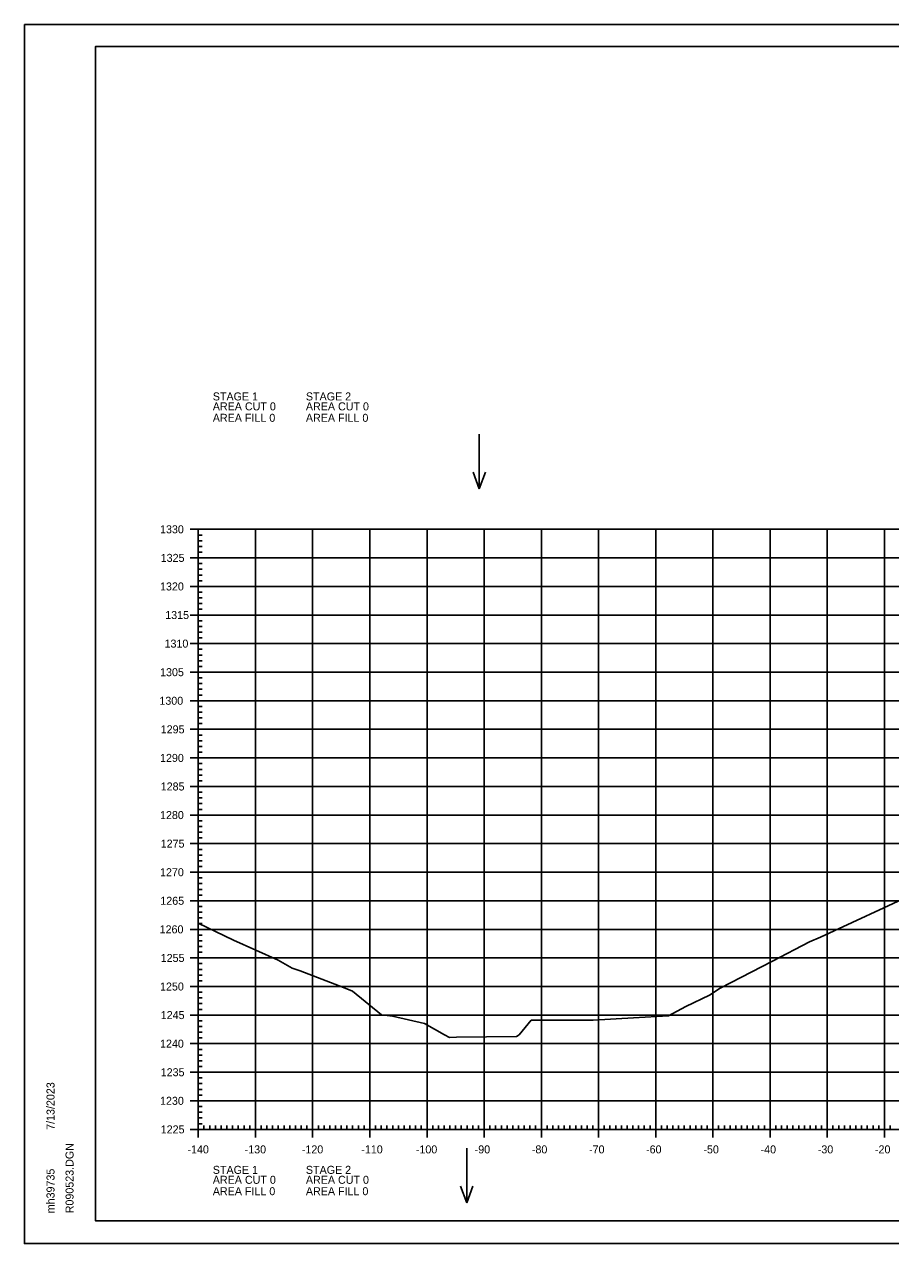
# Model space of a CAD drawing. Extents: x 1406028 to 1412453, y 321733 to 325986.
# Drawn here: x 1406419.5 to 1406571, y 325772.8 to 325986.1 of the extents above; entities that cross this region are included whole.
import ezdxf

# ---------------------------------------------------------------- set-up
doc = ezdxf.new("R2010")
doc.units = 0
for name, color, linetype in [('R_Axis', 7, 'Continuous'), ('R_Axis Annot', 7, 'Continuous'), ('R_Border', 7, 'Continuous'), ('R_Exist Surface', 7, 'Continuous'), ('R_Grid', 7, 'Continuous'), ('R_No Plot', 7, 'Continuous'), ('R_Water Annot', 7, 'Continuous')]:
    doc.layers.add(name, color=color, linetype=linetype)

msp = doc.modelspace()

# ---------------------------------------------------------------- linework, layer by layer
at = {"layer": 'R_Axis'}
for p, q in [((1406448.49, 325897.74), (1406451.29, 325897.74)), ((1406449.89, 325792.74), (1406449.89, 325897.74)), ((1406449.89, 325896.74), (1406450.59, 325896.74)), ((1406449.89, 325895.74), (1406450.59, 325895.74)), ((1406449.89, 325894.74), (1406450.59, 325894.74)), ((1406448.49, 325892.74), (1406451.29, 325892.74)), ((1406449.89, 325893.74), (1406450.59, 325893.74)), ((1406449.89, 325891.74), (1406450.59, 325891.74)), ((1406449.89, 325890.74), (1406450.59, 325890.74)), ((1406449.89, 325889.74), (1406450.59, 325889.74)), ((1406449.89, 325888.74), (1406450.59, 325888.74)), ((1406448.49, 325887.74), (1406451.29, 325887.74)), ((1406449.89, 325886.74), (1406450.59, 325886.74)), ((1406449.89, 325885.74), (1406450.59, 325885.74)), ((1406449.89, 325884.74), (1406450.59, 325884.74)), ((1406448.49, 325882.74), (1406451.29, 325882.74)), ((1406449.89, 325883.74), (1406450.59, 325883.74)), ((1406449.89, 325881.74), (1406450.59, 325881.74)), ((1406449.89, 325880.74), (1406450.59, 325880.74)), ((1406449.89, 325879.74), (1406450.59, 325879.74)), ((1406448.49, 325877.74), (1406451.29, 325877.74)), ((1406449.89, 325878.74), (1406450.59, 325878.74)), ((1406449.89, 325876.74), (1406450.59, 325876.74)), ((1406449.89, 325875.74), (1406450.59, 325875.74)), ((1406449.89, 325874.74), (1406450.59, 325874.74)), ((1406449.89, 325873.74), (1406450.59, 325873.74)), ((1406448.49, 325872.74), (1406451.29, 325872.74)), ((1406449.89, 325871.74), (1406450.59, 325871.74)), ((1406449.89, 325870.74), (1406450.59, 325870.74)), ((1406449.89, 325869.74), (1406450.59, 325869.74)), ((1406448.49, 325867.74), (1406451.29, 325867.74)), ((1406449.89, 325868.74), (1406450.59, 325868.74)), ((1406449.89, 325866.74), (1406450.59, 325866.74)), ((1406449.89, 325865.74), (1406450.59, 325865.74)), ((1406449.89, 325864.74), (1406450.59, 325864.74)), ((1406448.49, 325862.74), (1406451.29, 325862.74)), ((1406449.89, 325863.74), (1406450.59, 325863.74)), ((1406449.89, 325861.74), (1406450.59, 325861.74)), ((1406449.89, 325860.74), (1406450.59, 325860.74)), ((1406449.89, 325859.74), (1406450.59, 325859.74)), ((1406449.89, 325858.74), (1406450.59, 325858.74)), ((1406448.49, 325857.74), (1406451.29, 325857.74)), ((1406449.89, 325856.74), (1406450.59, 325856.74)), ((1406449.89, 325855.74), (1406450.59, 325855.74)), ((1406449.89, 325854.74), (1406450.59, 325854.74)), ((1406448.49, 325852.74), (1406451.29, 325852.74)), ((1406449.89, 325853.74), (1406450.59, 325853.74)), ((1406449.89, 325851.74), (1406450.59, 325851.74)), ((1406449.89, 325850.74), (1406450.59, 325850.74)), ((1406449.89, 325849.74), (1406450.59, 325849.74)), ((1406448.49, 325847.74), (1406451.29, 325847.74)), ((1406449.89, 325848.74), (1406450.59, 325848.74)), ((1406449.89, 325846.74), (1406450.59, 325846.74)), ((1406449.89, 325845.74), (1406450.59, 325845.74)), ((1406449.89, 325844.74), (1406450.59, 325844.74)), ((1406449.89, 325843.74), (1406450.59, 325843.74)), ((1406448.49, 325842.74), (1406451.29, 325842.74)), ((1406449.89, 325841.74), (1406450.59, 325841.74)), ((1406449.89, 325840.74), (1406450.59, 325840.74)), ((1406449.89, 325839.74), (1406450.59, 325839.74)), ((1406448.49, 325837.74), (1406451.29, 325837.74)), ((1406449.89, 325838.74), (1406450.59, 325838.74)), ((1406449.89, 325836.74), (1406450.59, 325836.74)), ((1406449.89, 325835.74), (1406450.59, 325835.74)), ((1406448.49, 325832.74), (1406451.29, 325832.74)), ((1406449.89, 325834.74), (1406450.59, 325834.74)), ((1406449.89, 325833.74), (1406450.59, 325833.74)), ((1406449.89, 325831.74), (1406450.59, 325831.74)), ((1406449.89, 325830.74), (1406450.59, 325830.74)), ((1406449.89, 325829.74), (1406450.59, 325829.74)), ((1406449.89, 325828.74), (1406450.59, 325828.74)), ((1406448.49, 325827.74), (1406451.29, 325827.74)), ((1406449.89, 325826.74), (1406450.59, 325826.74)), ((1406449.89, 325825.74), (1406450.59, 325825.74)), ((1406449.89, 325824.74), (1406450.59, 325824.74)), ((1406448.49, 325822.74), (1406451.29, 325822.74)), ((1406449.89, 325823.74), (1406450.59, 325823.74)), ((1406449.89, 325821.74), (1406450.59, 325821.74)), ((1406449.89, 325820.74), (1406450.59, 325820.74)), ((1406448.49, 325817.74), (1406451.29, 325817.74)), ((1406449.89, 325819.74), (1406450.59, 325819.74)), ((1406449.89, 325818.74), (1406450.59, 325818.74)), ((1406449.89, 325816.74), (1406450.59, 325816.74)), ((1406449.89, 325815.74), (1406450.59, 325815.74)), ((1406449.89, 325814.74), (1406450.59, 325814.74)), ((1406449.89, 325813.74), (1406450.59, 325813.74)), ((1406448.49, 325812.74), (1406451.29, 325812.74)), ((1406449.89, 325811.74), (1406450.59, 325811.74)), ((1406449.89, 325810.74), (1406450.59, 325810.74)), ((1406449.89, 325809.74), (1406450.59, 325809.74)), ((1406448.49, 325807.74), (1406451.29, 325807.74)), ((1406449.89, 325808.74), (1406450.59, 325808.74)), ((1406449.89, 325806.74), (1406450.59, 325806.74)), ((1406449.89, 325805.74), (1406450.59, 325805.74)), ((1406449.89, 325804.74), (1406450.59, 325804.74)), ((1406449.89, 325803.74), (1406450.59, 325803.74)), ((1406448.49, 325802.74), (1406451.29, 325802.74)), ((1406449.89, 325801.74), (1406450.59, 325801.74)), ((1406449.89, 325800.74), (1406450.59, 325800.74)), ((1406449.89, 325799.74), (1406450.59, 325799.74)), ((1406449.89, 325798.74), (1406450.59, 325798.74)), ((1406448.49, 325797.74), (1406451.29, 325797.74)), ((1406449.89, 325796.74), (1406450.59, 325796.74)), ((1406449.89, 325795.74), (1406450.59, 325795.74)), ((1406449.89, 325794.74), (1406450.59, 325794.74)), ((1406448.49, 325792.74), (1406451.29, 325792.74)), ((1406449.89, 325791.34), (1406449.89, 325794.14)), ((1406449.89, 325793.74), (1406450.59, 325793.74)), ((1406449.89, 325792.74), (1406729.89, 325792.74)), ((1406450.89, 325792.74), (1406450.89, 325793.44)), ((1406451.89, 325792.74), (1406451.89, 325793.44)), ((1406452.89, 325792.74), (1406452.89, 325793.44)), ((1406453.89, 325792.74), (1406453.89, 325793.44)), ((1406454.89, 325792.74), (1406454.89, 325793.44)), ((1406455.89, 325792.74), (1406455.89, 325793.44)), ((1406456.89, 325792.74), (1406456.89, 325793.44)), ((1406457.89, 325792.74), (1406457.89, 325793.44)), ((1406458.89, 325792.74), (1406458.89, 325793.44)), ((1406459.89, 325791.34), (1406459.89, 325794.14)), ((1406460.89, 325792.74), (1406460.89, 325793.44)), ((1406461.89, 325792.74), (1406461.89, 325793.44)), ((1406462.89, 325792.74), (1406462.89, 325793.44)), ((1406463.89, 325792.74), (1406463.89, 325793.44)), ((1406464.89, 325792.74), (1406464.89, 325793.44)), ((1406465.89, 325792.74), (1406465.89, 325793.44)), ((1406466.89, 325792.74), (1406466.89, 325793.44)), ((1406467.89, 325792.74), (1406467.89, 325793.44)), ((1406468.89, 325792.74), (1406468.89, 325793.44)), ((1406469.89, 325791.34), (1406469.89, 325794.14)), ((1406470.89, 325792.74), (1406470.89, 325793.44)), ((1406471.89, 325792.74), (1406471.89, 325793.44)), ((1406472.89, 325792.74), (1406472.89, 325793.44)), ((1406473.89, 325792.74), (1406473.89, 325793.44)), ((1406474.89, 325792.74), (1406474.89, 325793.44)), ((1406475.89, 325792.74), (1406475.89, 325793.44)), ((1406476.89, 325792.74), (1406476.89, 325793.44)), ((1406477.89, 325792.74), (1406477.89, 325793.44)), ((1406478.89, 325792.74), (1406478.89, 325793.44)), ((1406479.89, 325791.34), (1406479.89, 325794.14)), ((1406480.89, 325792.74), (1406480.89, 325793.44)), ((1406481.89, 325792.74), (1406481.89, 325793.44)), ((1406482.89, 325792.74), (1406482.89, 325793.44)), ((1406483.89, 325792.74), (1406483.89, 325793.44)), ((1406484.89, 325792.74), (1406484.89, 325793.44)), ((1406485.89, 325792.74), (1406485.89, 325793.44)), ((1406486.89, 325792.74), (1406486.89, 325793.44)), ((1406487.89, 325792.74), (1406487.89, 325793.44)), ((1406488.89, 325792.74), (1406488.89, 325793.44)), ((1406489.89, 325791.34), (1406489.89, 325794.14)), ((1406490.89, 325792.74), (1406490.89, 325793.44)), ((1406491.89, 325792.74), (1406491.89, 325793.44)), ((1406492.89, 325792.74), (1406492.89, 325793.44)), ((1406493.89, 325792.74), (1406493.89, 325793.44)), ((1406494.89, 325792.74), (1406494.89, 325793.44)), ((1406495.89, 325792.74), (1406495.89, 325793.44)), ((1406496.89, 325792.74), (1406496.89, 325793.44)), ((1406497.89, 325792.74), (1406497.89, 325793.44)), ((1406498.89, 325792.74), (1406498.89, 325793.44)), ((1406499.89, 325791.34), (1406499.89, 325794.14)), ((1406500.89, 325792.74), (1406500.89, 325793.44)), ((1406501.89, 325792.74), (1406501.89, 325793.44)), ((1406502.89, 325792.74), (1406502.89, 325793.44)), ((1406503.89, 325792.74), (1406503.89, 325793.44)), ((1406504.89, 325792.74), (1406504.89, 325793.44)), ((1406505.89, 325792.74), (1406505.89, 325793.44)), ((1406506.89, 325792.74), (1406506.89, 325793.44)), ((1406507.89, 325792.74), (1406507.89, 325793.44)), ((1406508.89, 325792.74), (1406508.89, 325793.44)), ((1406509.89, 325791.34), (1406509.89, 325794.14)), ((1406510.89, 325792.74), (1406510.89, 325793.44)), ((1406511.89, 325792.74), (1406511.89, 325793.44)), ((1406512.89, 325792.74), (1406512.89, 325793.44)), ((1406513.89, 325792.74), (1406513.89, 325793.44)), ((1406514.89, 325792.74), (1406514.89, 325793.44)), ((1406515.89, 325792.74), (1406515.89, 325793.44)), ((1406516.89, 325792.74), (1406516.89, 325793.44)), ((1406517.89, 325792.74), (1406517.89, 325793.44)), ((1406518.89, 325792.74), (1406518.89, 325793.44)), ((1406519.89, 325791.34), (1406519.89, 325794.14)), ((1406520.89, 325792.74), (1406520.89, 325793.44)), ((1406521.89, 325792.74), (1406521.89, 325793.44)), ((1406522.89, 325792.74), (1406522.89, 325793.44)), ((1406523.89, 325792.74), (1406523.89, 325793.44)), ((1406524.89, 325792.74), (1406524.89, 325793.44)), ((1406525.89, 325792.74), (1406525.89, 325793.44)), ((1406526.89, 325792.74), (1406526.89, 325793.44)), ((1406527.89, 325792.74), (1406527.89, 325793.44)), ((1406528.89, 325792.74), (1406528.89, 325793.44)), ((1406529.89, 325791.34), (1406529.89, 325794.14)), ((1406530.89, 325792.74), (1406530.89, 325793.44)), ((1406531.89, 325792.74), (1406531.89, 325793.44)), ((1406532.89, 325792.74), (1406532.89, 325793.44)), ((1406533.89, 325792.74), (1406533.89, 325793.44)), ((1406534.89, 325792.74), (1406534.89, 325793.44)), ((1406535.89, 325792.74), (1406535.89, 325793.44)), ((1406536.89, 325792.74), (1406536.89, 325793.44)), ((1406537.89, 325792.74), (1406537.89, 325793.44)), ((1406538.89, 325792.74), (1406538.89, 325793.44)), ((1406539.89, 325791.34), (1406539.89, 325794.14)), ((1406540.89, 325792.74), (1406540.89, 325793.44)), ((1406541.89, 325792.74), (1406541.89, 325793.44)), ((1406542.89, 325792.74), (1406542.89, 325793.44)), ((1406543.89, 325792.74), (1406543.89, 325793.44)), ((1406544.89, 325792.74), (1406544.89, 325793.44)), ((1406545.89, 325792.74), (1406545.89, 325793.44)), ((1406546.89, 325792.74), (1406546.89, 325793.44)), ((1406547.89, 325792.74), (1406547.89, 325793.44)), ((1406548.89, 325792.74), (1406548.89, 325793.44)), ((1406549.89, 325791.34), (1406549.89, 325794.14)), ((1406550.89, 325792.74), (1406550.89, 325793.44)), ((1406551.89, 325792.74), (1406551.89, 325793.44)), ((1406552.89, 325792.74), (1406552.89, 325793.44)), ((1406553.89, 325792.74), (1406553.89, 325793.44)), ((1406554.89, 325792.74), (1406554.89, 325793.44)), ((1406555.89, 325792.74), (1406555.89, 325793.44)), ((1406556.89, 325792.74), (1406556.89, 325793.44)), ((1406557.89, 325792.74), (1406557.89, 325793.44)), ((1406558.89, 325792.74), (1406558.89, 325793.44)), ((1406559.89, 325791.34), (1406559.89, 325794.14)), ((1406560.89, 325792.74), (1406560.89, 325793.44)), ((1406561.89, 325792.74), (1406561.89, 325793.44)), ((1406562.89, 325792.74), (1406562.89, 325793.44)), ((1406563.89, 325792.74), (1406563.89, 325793.44)), ((1406564.89, 325792.74), (1406564.89, 325793.44)), ((1406565.89, 325792.74), (1406565.89, 325793.44)), ((1406566.89, 325792.74), (1406566.89, 325793.44)), ((1406567.89, 325792.74), (1406567.89, 325793.44)), ((1406568.89, 325792.74), (1406568.89, 325793.44)), ((1406569.89, 325791.34), (1406569.89, 325794.14)), ((1406570.89, 325792.74), (1406570.89, 325793.44))]:
    msp.add_line(p, q, dxfattribs=at)
at = {"layer": 'R_Border'}
for p, q in [((1406431.89, 325982.2), (1406748.07, 325982.2)), ((1406431.89, 325776.74), (1406431.89, 325982.2)), ((1406431.89, 325776.74), (1406431.89, 325776.74)), ((1406748.07, 325776.74), (1406431.89, 325776.74))]:
    msp.add_line(p, q, dxfattribs=at)
at = {"layer": 'R_Exist Surface'}
msp.add_lwpolyline([(1406449.89, 325828.8), (1406456.05, 325825.82), (1406463.87, 325822.33), (1406466.3, 325820.97), (1406467.68, 325820.47), (1406475.3, 325817.56), (1406476.85, 325816.93), (1406481.91, 325812.78), (1406483.87, 325812.56), (1406489.44, 325811.29), (1406492.97, 325809.28), (1406493.81, 325808.83), (1406495.06, 325808.9), (1406505.55, 325808.98), (1406505.98, 325809.28), (1406508.11, 325811.84), (1406515.85, 325811.86), (1406518.97, 325811.84), (1406526, 325812.24), (1406532.11, 325812.62), (1406535.18, 325814.24), (1406539.29, 325816.25), (1406541.14, 325817.44), (1406550.32, 325822.2), (1406556.77, 325825.54), (1406558.71, 325826.35), (1406569.78, 325831.53), (1406573.05, 325833.02)], dxfattribs=at)
at = {"layer": 'R_Grid'}
for p, q in [((1406449.89, 325897.74), (1406729.89, 325897.74)), ((1406449.89, 325792.74), (1406449.89, 325897.74)), ((1406459.89, 325792.74), (1406459.89, 325897.74)), ((1406469.89, 325792.74), (1406469.89, 325897.74)), ((1406479.89, 325792.74), (1406479.89, 325897.74)), ((1406489.89, 325792.74), (1406489.89, 325897.74)), ((1406499.89, 325792.74), (1406499.89, 325897.74)), ((1406509.89, 325792.74), (1406509.89, 325897.74)), ((1406519.89, 325792.74), (1406519.89, 325897.74)), ((1406529.89, 325792.74), (1406529.89, 325897.74)), ((1406539.89, 325792.74), (1406539.89, 325897.74)), ((1406549.89, 325792.74), (1406549.89, 325897.74)), ((1406559.89, 325792.74), (1406559.89, 325897.74)), ((1406569.89, 325792.74), (1406569.89, 325897.74)), ((1406449.89, 325892.74), (1406729.89, 325892.74)), ((1406449.89, 325887.74), (1406729.89, 325887.74)), ((1406449.89, 325882.74), (1406729.89, 325882.74)), ((1406449.89, 325877.74), (1406729.89, 325877.74)), ((1406449.89, 325872.74), (1406729.89, 325872.74)), ((1406449.89, 325867.74), (1406729.89, 325867.74)), ((1406449.89, 325862.74), (1406729.89, 325862.74)), ((1406449.89, 325857.74), (1406729.89, 325857.74)), ((1406449.89, 325852.74), (1406729.89, 325852.74)), ((1406449.89, 325847.74), (1406729.89, 325847.74)), ((1406449.89, 325842.74), (1406729.89, 325842.74)), ((1406449.89, 325837.74), (1406729.89, 325837.74)), ((1406449.89, 325832.74), (1406729.89, 325832.74)), ((1406449.89, 325827.74), (1406729.89, 325827.74)), ((1406449.89, 325822.74), (1406729.89, 325822.74)), ((1406449.89, 325817.74), (1406729.89, 325817.74)), ((1406449.89, 325812.74), (1406729.89, 325812.74)), ((1406449.89, 325807.74), (1406729.89, 325807.74)), ((1406449.89, 325802.74), (1406729.89, 325802.74)), ((1406449.89, 325797.74), (1406729.89, 325797.74)), ((1406449.89, 325792.74), (1406729.89, 325792.74))]:
    msp.add_line(p, q, dxfattribs=at)
at = {"layer": 'R_No Plot'}
for p, q in [((1406419.49, 325986.09), (1406752.82, 325986.09)), ((1406419.49, 325772.76), (1406752.82, 325772.76))]:
    msp.add_line(p, q, dxfattribs=at)
for points in [[(1406419.48, 325986.09), (1406752.82, 325986.09), (1406752.82, 325772.75), (1406419.48, 325772.75)], [(1406665.81, 325982.2), (1406685.43, 325982.2), (1406685.43, 325972.32), (1406701.54, 325972.32), (1406724.74, 325972.32), (1406724.74, 325947.98), (1406748.07, 325947.98), (1406748.07, 325776.74), (1406431.89, 325776.74), (1406431.89, 325982.2)]]:
    msp.add_lwpolyline(points, close=True, dxfattribs=at)
at = {"layer": 'R_Water Annot'}
for p, q in [((1406499.03, 325914.4), (1406499.03, 325904.83)), ((1406499.03, 325904.83), (1406497.97, 325907.76)), ((1406499.03, 325904.83), (1406500.1, 325907.76)), ((1406496.84, 325789.47), (1406496.84, 325779.89)), ((1406496.84, 325779.89), (1406495.77, 325782.82)), ((1406496.84, 325779.89), (1406497.91, 325782.82))]:
    msp.add_line(p, q, dxfattribs=at)

# ---------------------------------------------------------------- texts
at = {"layer": 'R_Axis Annot'}
for s, p in [('STAGE 1', (1406452.43, 325920.29)), ('STAGE 2', (1406468.71, 325920.29)), ('AREA CUT 0', (1406452.43, 325918.55)), ('AREA CUT 0', (1406468.71, 325918.55)), ('AREA FILL 0', (1406452.43, 325916.55)), ('AREA FILL 0', (1406468.71, 325916.55)), ('1330', (1406443.2, 325897.04)), ('1325', (1406443.32, 325892.04)), ('1320', (1406443.2, 325887.04)), ('1315', (1406444.11, 325882.04)), ('1310', (1406443.99, 325877.04)), ('1305', (1406443.21, 325872.04)), ('1300', (1406443.09, 325867.04)), ('1295', (1406443.32, 325862.04)), ('1290', (1406443.2, 325857.04)), ('1285', (1406443.32, 325852.04)), ('1280', (1406443.2, 325847.04)), ('1275', (1406443.32, 325842.04)), ('1270', (1406443.2, 325837.04)), ('1265', (1406443.25, 325832.04)), ('1260', (1406443.13, 325827.04)), ('1255', (1406443.32, 325822.04)), ('1250', (1406443.2, 325817.04)), ('1245', (1406443.32, 325812.04)), ('1240', (1406443.2, 325807.04)), ('1235', (1406443.32, 325802.04)), ('1230', (1406443.2, 325797.04)), ('1225', (1406443.32, 325792.04)), ('-140', (1406448, 325788.54)), ('-130', (1406458, 325788.54)), ('-120', (1406468, 325788.54)), ('-110', (1406478.4, 325788.54)), ('-100', (1406487.94, 325788.54)), ('-90', (1406498.23, 325788.54)), ('-80', (1406508.23, 325788.54)), ('-70', (1406518.23, 325788.54)), ('-60', (1406528.2, 325788.54)), ('-50', (1406538.23, 325788.54)), ('-40', (1406548.23, 325788.54)), ('-30', (1406558.23, 325788.54)), ('-20', (1406568.23, 325788.54)), ('STAGE 1', (1406452.43, 325784.96)), ('STAGE 2', (1406468.71, 325784.96)), ('AREA CUT 0', (1406452.43, 325783.22)), ('AREA CUT 0', (1406468.71, 325783.22)), ('AREA FILL 0', (1406452.43, 325781.22)), ('AREA FILL 0', (1406468.71, 325781.22))]:
    msp.add_text(s, height=1.4, dxfattribs=at).set_placement(p)
at = {"layer": 'R_Border'}
for s, p in [('7/13/2023', (1406424.75, 325792.66)), ('R090523.DGN', (1406428.08, 325778.06)), ('mh39735', (1406424.75, 325778.06))]:
    msp.add_text(s, height=1.4, rotation=90, dxfattribs=at).set_placement(p)
at = {"layer": 'R_No Plot'}
for p in [(1406558.67, 325826.3), (1406456.01, 325825.77), (1406550.28, 325822.15), (1406466.26, 325820.92), (1406475.25, 325817.51), (1406539.25, 325816.2), (1406481.87, 325812.73), (1406489.4, 325811.24), (1406508.07, 325811.79), (1406518.92, 325811.79), (1406532.06, 325812.57), (1406493.77, 325808.78), (1406505.51, 325808.93)]:
    msp.add_text('+', height=0.1, dxfattribs=at).set_placement(p)

doc.saveas('drawing.dxf')
